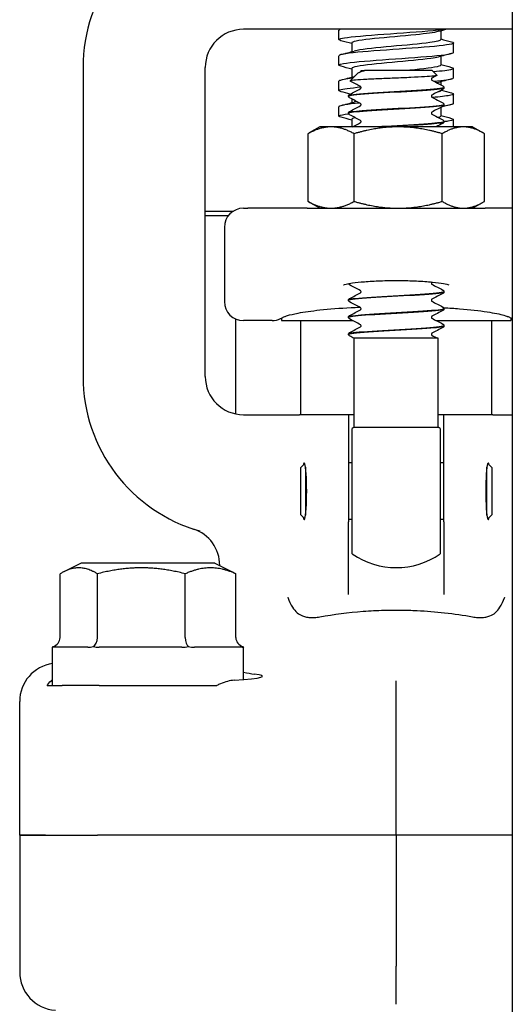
# Model space of a CAD drawing. Header units: inches. Extents: x 18 to 846, y -44 to 561.
# Tile 546 of 637: x 712.25 to 713.86, y 260.57 to 263.79. Entities that reach past the tile are written whole.
import ezdxf

# ---------------------------------------------------------------- set-up
doc = ezdxf.new("R2010")
doc.units = ezdxf.units.IN
doc.header["$LTSCALE"] = 24
doc.header["$MEASUREMENT"] = 0
doc.layers.add('Visible (ANSI)', color=7, linetype='Continuous', lineweight=30)

msp = doc.modelspace()

# ---------------------------------------------------------------- linework, layer by layer
at = {"layer": 'Visible (ANSI)'}
for p, q in [((713.86118, 294.4565), (713.86118, 260.36183)), ((713.00153, 263.754), (712.98118, 263.754)), ((713.86118, 263.754), (713.00153, 263.754)), ((713.29368, 263.72013), (713.29368, 263.75102)), ((713.62702, 263.74879), (713.62702, 263.72013)), ((713.33535, 263.70935), (713.33535, 263.68069)), ((713.66868, 263.67846), (713.66868, 263.70935)), ((713.29368, 263.63679), (713.29368, 263.66768)), ((713.62702, 263.66546), (713.62702, 263.63679)), ((712.45618, 263.629), (712.45618, 262.619)), ((712.85618, 262.619), (712.85618, 263.629)), ((713.35486, 263.60995), (713.33016, 263.58525)), ((713.33535, 263.62602), (713.33535, 263.59735)), ((713.36612, 263.619), (713.3774, 263.619)), ((713.36612, 263.61898), (713.36612, 263.619)), ((713.59846, 263.619), (713.3774, 263.619)), ((713.59846, 263.619), (713.61392, 263.60354)), ((713.66868, 263.59513), (713.66868, 263.62602)), ((713.29368, 263.55346), (713.29368, 263.58435)), ((713.62702, 263.58212), (713.62702, 263.5725)), ((713.63743, 263.56308), (713.63743, 263.56366)), ((713.32493, 263.53527), (713.32493, 263.53585)), ((713.62702, 263.55423), (713.62702, 263.55346)), ((713.66868, 263.51179), (713.66868, 263.54268)), ((713.29368, 263.47013), (713.29368, 263.50102)), ((713.33535, 263.52643), (713.33535, 263.51402)), ((713.62702, 263.49862), (713.62702, 263.47013)), ((713.63743, 263.50747), (713.63743, 263.50805)), ((713.32493, 263.47966), (713.32493, 263.48024)), ((713.23118, 263.435), (713.19664, 263.41506)), ((713.26797, 263.435), (713.23118, 263.435)), ((713.48762, 263.435), (713.26797, 263.435)), ((713.33535, 263.45935), (713.33535, 263.435)), ((713.70084, 263.435), (713.48762, 263.435)), ((713.63743, 263.45185), (713.63743, 263.45244)), ((713.66868, 263.435), (713.66868, 263.45935)), ((713.73118, 263.435), (713.70084, 263.435)), ((713.73118, 263.435), (713.76573, 263.41506)), ((713.19261, 263.19133), (713.19261, 263.41267)), ((713.34333, 263.19133), (713.34333, 263.41267)), ((713.63191, 263.19133), (713.63191, 263.41267)), ((713.76976, 263.19133), (713.76976, 263.41267)), ((713.23118, 263.169), (713.19664, 263.18895)), ((713.73118, 263.169), (713.76573, 263.18895)), ((712.85618, 263.15963), (712.94826, 263.15963)), ((712.93118, 263.144), (712.85618, 263.144)), ((712.98118, 263.169), (712.99543, 263.169)), ((713.18973, 263.169), (712.99543, 263.169)), ((713.18973, 263.169), (713.77264, 263.169)), ((713.86118, 263.169), (713.77264, 263.169)), ((712.91868, 263.1065), (712.91868, 262.86405)), ((713.63743, 262.89574), (713.63743, 262.89632)), ((713.32493, 262.86794), (713.32493, 262.86852)), ((713.63743, 262.84013), (713.63743, 262.84071)), ((712.95618, 262.49653), (712.95618, 262.80677)), ((713.07493, 262.80155), (712.98118, 262.80155)), ((713.10618, 262.8098), (713.10618, 262.80155)), ((713.10618, 262.80155), (713.33904, 262.80155)), ((713.16868, 262.494), (713.16868, 262.80155)), ((713.32493, 262.81233), (713.32493, 262.81291)), ((713.61251, 262.80155), (713.85618, 262.80155)), ((713.79368, 262.494), (713.79368, 262.80155)), ((713.85618, 262.8098), (713.85618, 262.80155)), ((713.63743, 262.78452), (713.63743, 262.7851)), ((713.32493, 262.75672), (713.32493, 262.7573)), ((713.34368, 262.744), (713.34273, 262.744)), ((713.61868, 262.744), (713.34368, 262.744)), ((713.34368, 262.45279), (713.34368, 262.744)), ((713.61868, 262.45279), (713.61868, 262.744)), ((712.98118, 262.494), (713.00153, 262.494)), ((713.00153, 262.494), (713.16447, 262.494)), ((713.21212, 262.494), (713.16447, 262.494)), ((713.25204, 262.494), (713.21212, 262.494)), ((713.32493, 262.494), (713.25204, 262.494)), ((713.34368, 262.494), (713.32493, 262.494)), ((713.32493, 262.494), (713.32493, 262.14412)), ((713.63743, 262.494), (713.61868, 262.494)), ((713.63743, 262.14412), (713.63743, 262.494)), ((713.71033, 262.494), (713.63743, 262.494)), ((713.75025, 262.494), (713.71033, 262.494)), ((713.7979, 262.494), (713.75025, 262.494)), ((713.7979, 262.494), (713.86118, 262.494)), ((713.33743, 262.03946), (713.33743, 262.44854)), ((713.34368, 262.45279), (713.61868, 262.45279)), ((713.62493, 262.44854), (713.62493, 262.03946)), ((713.16868, 262.32088), (713.18186, 262.33405)), ((713.16868, 262.16713), (713.16868, 262.32088)), ((713.18431, 262.32232), (713.18431, 262.16569)), ((713.33743, 262.3365), (713.32493, 262.3365)), ((713.63743, 262.3365), (713.62493, 262.3365)), ((713.77806, 262.16569), (713.77806, 262.32232)), ((713.79368, 262.32088), (713.78051, 262.33405)), ((713.79368, 262.32088), (713.79368, 262.16713)), ((713.16868, 262.16713), (713.18186, 262.15396)), ((713.33743, 262.1515), (713.32493, 262.1515)), ((713.63743, 262.1515), (713.62493, 262.1515)), ((713.79368, 262.16713), (713.78051, 262.15396)), ((713.32493, 261.90573), (713.32493, 262.14412)), ((713.63743, 262.14412), (713.63743, 261.90573)), ((712.44993, 262.009), (712.39284, 261.98045)), ((712.88743, 262.009), (712.44993, 262.009)), ((712.88743, 262.009), (712.94453, 261.98045)), ((712.90368, 262.00135), (712.90368, 262.00088)), ((712.38111, 261.76525), (712.38111, 261.97404)), ((712.50311, 261.76525), (712.50311, 261.97404)), ((712.79068, 261.76525), (712.79068, 261.97404)), ((712.95626, 261.76525), (712.95626, 261.97404)), ((712.47135, 261.734), (712.35618, 261.734)), ((712.35618, 261.609), (712.35618, 261.734)), ((712.77987, 261.734), (712.50848, 261.734)), ((712.9772, 261.734), (712.82094, 261.734)), ((712.98118, 261.734), (712.98115, 261.734)), ((712.98118, 261.62806), (712.98118, 261.734)), ((712.33816, 261.609), (712.35618, 261.609)), ((712.35618, 261.609), (712.38297, 261.609)), ((712.38297, 261.609), (712.38794, 261.609)), ((712.50913, 261.609), (712.38794, 261.609)), ((712.50913, 261.609), (712.89436, 261.609)), ((713.48118, 261.49866), (713.48118, 261.62354)), ((712.24868, 261.119), (712.24868, 261.5569)), ((713.48118, 261.119), (713.48118, 261.49866)), ((712.24868, 261.119), (712.33347, 261.119)), ((712.24868, 261.119), (712.24868, 260.67184)), ((712.33347, 261.119), (712.24868, 261.119)), ((712.33347, 261.119), (712.50391, 261.119)), ((712.33347, 261.119), (712.50391, 261.119)), ((713.48118, 261.119), (712.50391, 261.119)), ((713.48118, 261.119), (712.50391, 261.119)), ((713.48118, 261.119), (713.48118, 260.69144)), ((713.86118, 261.119), (713.48118, 261.119)), ((713.86118, 261.119), (713.48118, 261.119)), ((713.48118, 260.5665), (713.48118, 260.69144))]:
    msp.add_line(p, q, dxfattribs=at)
for centre, radius, start, end in [((712.98118, 263.629), 0.525, 105.80306, 180), ((712.98118, 263.629), 0.125, 90, 180), ((712.98118, 263.1065), 0.0625, 90, 180), ((712.98118, 262.86405), 0.0625, 180, 270), ((713.07493, 262.86405), 0.0625, 270, 296.56505), ((713.88743, 262.86405), 0.0625, 243.43495, 245.16541), ((712.98118, 262.619), 0.525, 180, 254.19694), ((712.98118, 262.619), 0.125, 180, 270), ((713.48118, 262.244), 0.25, 123.36701, 125.09963), ((713.48118, 262.244), 0.25, 54.90037, 56.63299), ((712.77868, 262.00135), 0.125, 0, 71.84803), ((713.48118, 262.244), 0.25, 234.90037, 305.09963)]:
    msp.add_arc(centre, radius, start, end, dxfattribs=at)
for centre, major_axis, ratio, start_param, end_param in [((713.18, 262.244), (0, 0.0925), 0.0874887, 2.7361762, 6.6886017), ((713.78237, 262.244), (0, 0.0925), 0.0874887, 5.8777689, 9.8301944), ((712.34516, 261.76525), (0.03595, 0), 0.8693335, 5.0590358, 6.2831853), ((712.48241, 261.76525), (0, -0.03125), 0.662309, 0.3466468, 1.5707963), ((712.80593, 261.76525), (0, -0.03125), 0.4879975, 4.712389, 5.9365385), ((712.99221, 261.76525), (0.03595, 0), 0.8693335, 3.1415927, 4.3657422), ((712.37416, 261.55633), (-0.10779, 0.06457), 0.9948398, 5.3935797, 6.8206087), ((712.66868, 261.63892), (-0.375, 0), 0.0524078, 2.4220006, 3.5274759), ((712.37416, 260.67178), (-0.12517, 0.00876), 0.9961762, 0.069588, 1.5707963)]:
    msp.add_ellipse(centre, major_axis=major_axis, ratio=ratio, start_param=start_param, end_param=end_param, dxfattribs=at)
for points, knots in [([(713.30038, 263.71659), (713.28711, 263.72021), (713.2947, 263.72383), (713.32158, 263.72745), (713.35166, 263.73151), (713.40521, 263.73556), (713.46223, 263.73962), (713.51924, 263.74367), (713.57843, 263.74772), (713.61771, 263.75178), (713.62489, 263.75252), (713.63138, 263.75326), (713.63714, 263.754)], [-119.647505, -119.647505, -119.647505, -119.647505, -118.8280574, -118.8280574, -118.8280574, -117.9109695, -117.9109695, -117.9109695, -116.994168, -116.994168, -116.994168, -116.826406, -116.826406, -116.826406, -116.826406]), ([(713.61865, 263.74653), (713.60586, 263.74309), (713.57909, 263.73964), (713.54501, 263.73619), (713.50282, 263.73193), (713.45061, 263.72766), (713.40971, 263.72339), (713.36892, 263.71914), (713.3405, 263.71488), (713.33602, 263.71062), (713.33558, 263.7102), (713.33537, 263.70978), (713.33539, 263.70935)], [116.5770818, 116.5770818, 116.5770818, 116.5770818, 117.3567332, 117.3567332, 117.3567332, 118.3219159, 118.3219159, 118.3219159, 119.2846371, 119.2846371, 119.2846371, 119.3805208, 119.3805208, 119.3805208, 119.3805208]), ([(713.66173, 263.71289), (713.66875, 263.71102), (713.67053, 263.70914), (713.66636, 263.70726), (713.65748, 263.70325), (713.62171, 263.69924), (713.57215, 263.69524), (713.52261, 263.69123), (713.46037, 263.68722), (713.40819, 263.68321), (713.35602, 263.67921), (713.31504, 263.6752), (713.30022, 263.6712), (713.29589, 263.67003), (713.29382, 263.66885), (713.2939, 263.66768)], [115.971944, 115.971944, 115.971944, 115.971944, 116.3964197, 116.3964197, 116.3964197, 117.3031904, 117.3031904, 117.3031904, 118.2096177, 118.2096177, 118.2096177, 119.1157111, 119.1157111, 119.1157111, 119.3805208, 119.3805208, 119.3805208, 119.3805208]), ([(713.62683, 263.72013), (713.6266, 263.71696), (713.61403, 263.71379), (713.59114, 263.71062), (713.56031, 263.70635), (713.51163, 263.70209), (713.46499, 263.69782), (713.41838, 263.69355), (713.37509, 263.68929), (713.35283, 263.68502), (713.34922, 263.68433), (713.34618, 263.68364), (713.34371, 263.68294)], [116.2389282, 116.2389282, 116.2389282, 116.2389282, 116.9556341, 116.9556341, 116.9556341, 117.920977, 117.920977, 117.920977, 118.8859376, 118.8859376, 118.8859376, 119.0423672, 119.0423672, 119.0423672, 119.0423672]), ([(713.30054, 263.63325), (713.28966, 263.63624), (713.29233, 263.63922), (713.30906, 263.6422), (713.33184, 263.64627), (713.38017, 263.65033), (713.43592, 263.65439), (713.49165, 263.65846), (713.55352, 263.66252), (713.59836, 263.66658), (713.64206, 263.67054), (713.66861, 263.6745), (713.66868, 263.67846)], [-125.9306903, -125.9306903, -125.9306903, -125.9306903, -125.2559201, -125.2559201, -125.2559201, -124.3367513, -124.3367513, -124.3367513, -123.417888, -123.417888, -123.417888, -122.5221135, -122.5221135, -122.5221135, -122.5221135]), ([(713.61848, 263.6632), (713.61296, 263.66166), (713.60475, 263.66013), (713.59404, 263.65859), (713.56397, 263.65427), (713.5151, 263.64995), (713.46782, 263.64563), (713.4206, 263.64132), (713.37633, 263.63701), (713.35345, 263.6327), (713.34164, 263.63047), (713.3357, 263.62824), (713.33569, 263.62602)], [122.8602671, 122.8602671, 122.8602671, 122.8602671, 123.207942, 123.207942, 123.207942, 124.1847103, 124.1847103, 124.1847103, 125.1601902, 125.1601902, 125.1601902, 125.6637061, 125.6637061, 125.6637061, 125.6637061]), ([(713.62679, 263.63679), (713.62688, 263.63553), (713.62503, 263.63427), (713.62112, 263.63301), (713.60774, 263.62869), (713.57068, 263.62437), (713.52541, 263.62005), (713.52176, 263.6197), (713.51807, 263.61935), (713.51435, 263.619)], [122.5221135, 122.5221135, 122.5221135, 122.5221135, 122.8074999, 122.8074999, 122.8074999, 123.7848109, 123.7848109, 123.7848109, 123.8635183, 123.8635183, 123.8635183, 123.8635183]), ([(713.66172, 263.62956), (713.67029, 263.62724), (713.67085, 263.62492), (713.66251, 263.62261), (713.65286, 263.61992), (713.63143, 263.61724), (713.6027, 263.61455)], [122.2551293, 122.2551293, 122.2551293, 122.2551293, 122.779391, 122.779391, 122.779391, 123.3864156, 123.3864156, 123.3864156, 123.3864156]), ([(713.61392, 263.60354), (713.61403, 263.60343), (713.61407, 263.60332), (713.61381, 263.60245), (713.61015, 263.6017), (713.59634, 263.60018), (713.58623, 263.59943), (713.56071, 263.59792), (713.54548, 263.59717), (713.51177, 263.59565), (713.49358, 263.5949), (713.45657, 263.59339), (713.4381, 263.59264), (713.40333, 263.59112), (713.38741, 263.59037), (713.36027, 263.58886), (713.3494, 263.58811), (713.33427, 263.58659), (713.33027, 263.58584), (713.33001, 263.58493), (713.33015, 263.58477), (713.33046, 263.5846)], [-1.3014574, -1.3014574, -1.3014574, -1.3014574, -1.2822742, -1.2822742, -1.1486049, -1.1486049, -1.0127327, -1.0127327, -0.8746582, -0.8746582, -0.7343822, -0.7343822, -0.5919052, -0.5919052, -0.4472279, -0.4472279, -0.3003508, -0.3003508, -0.1512747, -0.1512747, -0.1188582, -0.1188582, -0.1188582, -0.1188582]), ([(713.35486, 263.60995), (713.35531, 263.6104), (713.35587, 263.61085), (713.35999, 263.61361), (713.36637, 263.61596), (713.37545, 263.6184)], [-0.14549402, -0.14549402, -0.14549402, -0.14549402, -0.12168954, -0.12168954, 0, 0, 0, 0]), ([(713.3645, 263.61561), (713.36453, 263.61563), (713.36469, 263.61571), (713.36519, 263.61623), (713.36546, 263.61657), (713.36594, 263.61758), (713.36612, 263.61828), (713.36612, 263.61898)], [0.005742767, 0.005742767, 0.005742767, 0.005742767, 0.02135506, 0.02135506, 0.032660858, 0.032660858, 0.044379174, 0.044379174, 0.044379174, 0.044379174]), ([(713.59787, 263.59455), (713.59787, 263.59455), (713.59771, 263.59447), (713.59718, 263.59392), (713.59691, 263.59358), (713.59643, 263.59257), (713.59625, 263.59187), (713.59625, 263.59117)], [0.003893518, 0.003893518, 0.003893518, 0.003893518, 0.02135506, 0.02135506, 0.032660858, 0.032660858, 0.044379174, 0.044379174, 0.044379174, 0.044379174]), ([(713.60513, 263.58389), (713.63723, 263.58694), (713.65961, 263.58999), (713.66637, 263.59304), (713.66791, 263.59374), (713.66863, 263.59443), (713.66857, 263.59513)], [-129.65259861, -129.65259861, -129.65259861, -129.65259861, -128.96260318, -128.96260318, -128.96260318, -128.8052988, -128.8052988, -128.8052988, -128.8052988]), ([(713.30064, 263.54992), (713.29321, 263.55191), (713.29169, 263.55391), (713.29685, 263.5559), (713.30511, 263.55909), (713.33034, 263.56229), (713.36569, 263.56548)], [-132.2138756, -132.2138756, -132.2138756, -132.2138756, -131.7629263, -131.7629263, -131.7629263, -131.0404373, -131.0404373, -131.0404373, -131.0404373]), ([(713.33888, 263.59373), (713.31574, 263.5912), (713.30016, 263.58866), (713.29537, 263.58613), (713.29425, 263.58554), (713.29372, 263.58494), (713.29377, 263.58435)], [124.95658952, 124.95658952, 124.95658952, 124.95658952, 125.52946032, 125.52946032, 125.52946032, 125.66370614, 125.66370614, 125.66370614, 125.66370614]), ([(713.63741, 263.56368), (713.63744, 263.56349), (713.63735, 263.56331), (713.63714, 263.56312), (713.63411, 263.5603), (713.60578, 263.55748), (713.56352, 263.55467), (713.52127, 263.55185), (713.46621, 263.54904), (713.42042, 263.54622), (713.37463, 263.5434), (713.33931, 263.54059), (713.32861, 263.53777), (713.32617, 263.53713), (713.32502, 263.53649), (713.3251, 263.53585)], [6.2803244, 6.2803244, 6.2803244, 6.2803244, 6.3443154, 6.3443154, 6.3443154, 7.2990044, 7.2990044, 7.2990044, 8.2534333, 8.2534333, 8.2534333, 9.2076053, 9.2076053, 9.2076053, 9.424778, 9.424778, 9.424778, 9.424778]), ([(713.32523, 263.53525), (713.3251, 263.53632), (713.32833, 263.5374), (713.33507, 263.53848), (713.35261, 263.54128), (713.39342, 263.54408), (713.44128, 263.54689), (713.48979, 263.54973), (713.54424, 263.55257), (713.58245, 263.55541), (713.61679, 263.55797), (713.63719, 263.56052), (713.6374, 263.56308)], [-15.7108241, -15.7108241, -15.7108241, -15.7108241, -15.3458188, -15.3458188, -15.3458188, -14.3954331, -14.3954331, -14.3954331, -13.4320997, -13.4320997, -13.4320997, -12.5663706, -12.5663706, -12.5663706, -12.5663706]), ([(713.36612, 263.56337), (713.36612, 263.56444), (713.36568, 263.56544), (713.36497, 263.5664), (713.36471, 263.56659), (713.36453, 263.56672), (713.3645, 263.56674), (713.3645, 263.56674)], [0, 0, 0, 0, 0.017919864, 0.017919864, 0.032518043, 0.032518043, 0.040461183, 0.040461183, 0.040461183, 0.040461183]), ([(713.3645, 263.56), (713.36453, 263.56001), (713.36469, 263.5601), (713.36519, 263.56062), (713.36546, 263.56096), (713.36594, 263.56197), (713.36612, 263.56267), (713.36612, 263.56337)], [0.005742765, 0.005742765, 0.005742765, 0.005742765, 0.02135506, 0.02135506, 0.032660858, 0.032660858, 0.044379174, 0.044379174, 0.044379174, 0.044379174]), ([(713.59625, 263.59117), (713.59625, 263.5901), (713.59669, 263.5891), (713.5974, 263.58814), (713.59766, 263.58795), (713.59784, 263.58782), (713.59787, 263.5878), (713.59787, 263.5878)], [0, 0, 0, 0, 0.017919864, 0.017919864, 0.032518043, 0.032518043, 0.040461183, 0.040461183, 0.040461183, 0.040461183]), ([(713.6337, 263.569), (713.63433, 263.56867), (713.63501, 263.56827), (713.63611, 263.56713), (713.6365, 263.56663), (713.63715, 263.56534), (713.63739, 263.56453), (713.63743, 263.56368)], [0, 0, 0, 0, 0.022095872, 0.022095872, 0.033561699, 0.033561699, 0.045438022, 0.045438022, 0.045438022, 0.045438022]), ([(713.63743, 263.56305), (713.63738, 263.56192), (713.63695, 263.56085), (713.63597, 263.55938), (713.63544, 263.5589), (713.63452, 263.55819), (713.6341, 263.55795), (713.6337, 263.55773)], [0, 0, 0, 0, 0.015967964, 0.015967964, 0.031253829, 0.031253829, 0.045415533, 0.045415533, 0.045415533, 0.045415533]), ([(713.32494, 263.53588), (713.32499, 263.53701), (713.32542, 263.53808), (713.3264, 263.53955), (713.32693, 263.54003), (713.32785, 263.54074), (713.32827, 263.54098), (713.32867, 263.5412)], [0, 0, 0, 0, 0.015967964, 0.015967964, 0.031253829, 0.031253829, 0.045415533, 0.045415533, 0.045415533, 0.045415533]), ([(713.32867, 263.52993), (713.32804, 263.53026), (713.32736, 263.53066), (713.32626, 263.5318), (713.32587, 263.5323), (713.32522, 263.53359), (713.32498, 263.5344), (713.32494, 263.53525)], [0, 0, 0, 0, 0.022095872, 0.022095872, 0.033561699, 0.033561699, 0.045438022, 0.045438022, 0.045438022, 0.045438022]), ([(713.59787, 263.53894), (713.59787, 263.53894), (713.59771, 263.53886), (713.59718, 263.53831), (713.59691, 263.53797), (713.59643, 263.53696), (713.59625, 263.53626), (713.59625, 263.53556)], [0.003893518, 0.003893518, 0.003893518, 0.003893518, 0.02135506, 0.02135506, 0.032660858, 0.032660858, 0.044379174, 0.044379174, 0.044379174, 0.044379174]), ([(713.59625, 263.53556), (713.59625, 263.53449), (713.59669, 263.53349), (713.5974, 263.53253), (713.59766, 263.53234), (713.59784, 263.53221), (713.59787, 263.53219), (713.59787, 263.53219)], [0, 0, 0, 0, 0.017919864, 0.017919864, 0.032518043, 0.032518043, 0.040461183, 0.040461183, 0.040461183, 0.040461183]), ([(713.66181, 263.54622), (713.6722, 263.54338), (713.67034, 263.54054), (713.65558, 263.5377), (713.64394, 263.53545), (713.62442, 263.53321), (713.59997, 263.53097)], [128.5383146, 128.5383146, 128.5383146, 128.5383146, 129.1813969, 129.1813969, 129.1813969, 129.6884867, 129.6884867, 129.6884867, 129.6884867]), ([(713.36158, 263.51267), (713.32118, 263.50895), (713.29571, 263.50522), (713.29381, 263.5015), (713.29373, 263.50134), (713.29369, 263.50118), (713.29369, 263.50102)], [131.0679976, 131.0679976, 131.0679976, 131.0679976, 131.91067597, 131.91067597, 131.91067597, 131.94689145, 131.94689145, 131.94689145, 131.94689145]), ([(713.32494, 263.47963), (713.32491, 263.48235), (713.34813, 263.48506), (713.38616, 263.48778), (713.42554, 263.49059), (713.47974, 263.4934), (713.52715, 263.49621), (713.57447, 263.49901), (713.61377, 263.50181), (713.62942, 263.50462), (713.63472, 263.50557), (713.63726, 263.50652), (713.63718, 263.50747)], [-21.9940094, -21.9940094, -21.9940094, -21.9940094, -21.0740719, -21.0740719, -21.0740719, -20.1217618, -20.1217618, -20.1217618, -19.1712317, -19.1712317, -19.1712317, -18.8495559, -18.8495559, -18.8495559, -18.8495559]), ([(713.6371, 263.50807), (713.63719, 263.50672), (713.63201, 263.50537), (713.62151, 263.50402), (713.59968, 263.50121), (713.55544, 263.49839), (713.50646, 263.49558), (713.45749, 263.49277), (713.40508, 263.48996), (713.37017, 263.48715), (713.34156, 263.48485), (713.32531, 263.48254), (713.32505, 263.48024)], [12.5635097, 12.5635097, 12.5635097, 12.5635097, 13.0217811, 13.0217811, 13.0217811, 13.9747115, 13.9747115, 13.9747115, 14.9274022, 14.9274022, 14.9274022, 15.7079633, 15.7079633, 15.7079633, 15.7079633]), ([(713.35134, 263.51806), (713.34943, 263.51768), (713.34768, 263.5173), (713.34611, 263.51692), (713.34522, 263.51671), (713.34439, 263.51649), (713.34362, 263.51628)], [131.4746451, 131.4746451, 131.4746451, 131.4746451, 131.56042168, 131.56042168, 131.56042168, 131.60873779, 131.60873779, 131.60873779, 131.60873779]), ([(713.36612, 263.50776), (713.36612, 263.50883), (713.36568, 263.50983), (713.36497, 263.51078), (713.36471, 263.51098), (713.36453, 263.51111), (713.3645, 263.51113), (713.3645, 263.51113)], [0, 0, 0, 0, 0.017919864, 0.017919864, 0.032518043, 0.032518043, 0.040461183, 0.040461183, 0.040461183, 0.040461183]), ([(713.3645, 263.50439), (713.36453, 263.5044), (713.36469, 263.50449), (713.36519, 263.50501), (713.36546, 263.50535), (713.36594, 263.50636), (713.36612, 263.50705), (713.36612, 263.50776)], [0.005742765, 0.005742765, 0.005742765, 0.005742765, 0.02135506, 0.02135506, 0.032660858, 0.032660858, 0.044379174, 0.044379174, 0.044379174, 0.044379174]), ([(713.6337, 263.51339), (713.63433, 263.51306), (713.63501, 263.51266), (713.63611, 263.51152), (713.6365, 263.51102), (713.63715, 263.50973), (713.63739, 263.50892), (713.63743, 263.50807)], [0, 0, 0, 0, 0.022095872, 0.022095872, 0.033561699, 0.033561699, 0.045438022, 0.045438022, 0.045438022, 0.045438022]), ([(713.63743, 263.50744), (713.63738, 263.50631), (713.63695, 263.50524), (713.63597, 263.50377), (713.63544, 263.50329), (713.63452, 263.50258), (713.6341, 263.50233), (713.6337, 263.50212)], [0, 0, 0, 0, 0.015967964, 0.015967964, 0.031253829, 0.031253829, 0.045415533, 0.045415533, 0.045415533, 0.045415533]), ([(713.63576, 263.50384), (713.64647, 263.50517), (713.65489, 263.50651), (713.66043, 263.50784), (713.66589, 263.50916), (713.66852, 263.51048), (713.66843, 263.51179)], [-135.68835269, -135.68835269, -135.68835269, -135.68835269, -135.38632894, -135.38632894, -135.38632894, -135.0884841, -135.0884841, -135.0884841, -135.0884841]), ([(713.30063, 263.46659), (713.2941, 263.46832), (713.29208, 263.47006), (713.29517, 263.4718), (713.29881, 263.47385), (713.30949, 263.47589), (713.32555, 263.47794)], [-138.49706092, -138.49706092, -138.49706092, -138.49706092, -138.10400052, -138.10400052, -138.10400052, -137.64103275, -137.64103275, -137.64103275, -137.64103275]), ([(713.32494, 263.48027), (713.32499, 263.4814), (713.32542, 263.48246), (713.3264, 263.48393), (713.32693, 263.48442), (713.32785, 263.48513), (713.32827, 263.48537), (713.32867, 263.48558)], [0, 0, 0, 0, 0.015967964, 0.015967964, 0.031253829, 0.031253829, 0.045415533, 0.045415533, 0.045415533, 0.045415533]), ([(713.32867, 263.47432), (713.32804, 263.47465), (713.32736, 263.47505), (713.32626, 263.47619), (713.32587, 263.47669), (713.32522, 263.47797), (713.32498, 263.47879), (713.32494, 263.47963)], [0, 0, 0, 0, 0.022095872, 0.022095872, 0.033561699, 0.033561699, 0.045438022, 0.045438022, 0.045438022, 0.045438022]), ([(713.59787, 263.48332), (713.59787, 263.48332), (713.59771, 263.48325), (713.59718, 263.4827), (713.59691, 263.48236), (713.59643, 263.48134), (713.59625, 263.48065), (713.59625, 263.47995)], [0.003893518, 0.003893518, 0.003893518, 0.003893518, 0.02135506, 0.02135506, 0.032660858, 0.032660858, 0.044379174, 0.044379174, 0.044379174, 0.044379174]), ([(713.59625, 263.47995), (713.59625, 263.47888), (713.59669, 263.47788), (713.5974, 263.47692), (713.59766, 263.47673), (713.59784, 263.47659), (713.59787, 263.47658), (713.59787, 263.47658)], [0, 0, 0, 0, 0.017919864, 0.017919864, 0.032518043, 0.032518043, 0.040461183, 0.040461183, 0.040461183, 0.040461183]), ([(713.62675, 263.47013), (713.62683, 263.46864), (713.62424, 263.46715), (713.61885, 263.46567), (713.61881, 263.46565), (713.61876, 263.46564), (713.61872, 263.46563)], [135.0884841, 135.0884841, 135.0884841, 135.0884841, 135.42476509, 135.42476509, 135.42476509, 135.42748803, 135.42748803, 135.42748803, 135.42748803]), ([(713.36612, 263.45215), (713.36612, 263.45322), (713.36568, 263.45421), (713.36497, 263.45517), (713.36471, 263.45537), (713.36453, 263.4555), (713.3645, 263.45552), (713.3645, 263.45552)], [0, 0, 0, 0, 0.017919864, 0.017919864, 0.032518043, 0.032518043, 0.040461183, 0.040461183, 0.040461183, 0.040461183]), ([(713.3645, 263.44877), (713.36453, 263.44879), (713.36469, 263.44888), (713.36519, 263.4494), (713.36546, 263.44974), (713.36594, 263.45075), (713.36612, 263.45144), (713.36612, 263.45215)], [0.005742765, 0.005742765, 0.005742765, 0.005742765, 0.02135506, 0.02135506, 0.032660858, 0.032660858, 0.044379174, 0.044379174, 0.044379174, 0.044379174]), ([(713.63738, 263.45246), (713.63727, 263.44998), (713.61827, 263.4475), (713.58573, 263.44502), (713.54891, 263.44221), (713.49571, 263.43941), (713.44734, 263.4366), (713.43816, 263.43607), (713.42919, 263.43554), (713.42056, 263.435)], [18.846695, 18.846695, 18.846695, 18.846695, 19.6873602, 19.6873602, 19.6873602, 20.6386727, 20.6386727, 20.6386727, 20.8193201, 20.8193201, 20.8193201, 20.8193201]), ([(713.43016, 263.435), (713.44093, 263.43565), (713.45211, 263.4363), (713.46348, 263.43695), (713.51255, 263.43974), (713.56382, 263.44254), (713.59698, 263.44534), (713.62272, 263.44751), (713.637, 263.44968), (713.63726, 263.45185)], [-27.0367377, -27.0367377, -27.0367377, -27.0367377, -26.8171228, -26.8171228, -26.8171228, -25.8688703, -25.8688703, -25.8688703, -25.1327412, -25.1327412, -25.1327412, -25.1327412]), ([(713.6337, 263.45778), (713.63433, 263.45745), (713.63501, 263.45705), (713.63611, 263.45591), (713.6365, 263.45541), (713.63715, 263.45412), (713.63739, 263.45331), (713.63743, 263.45246)], [0, 0, 0, 0, 0.022095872, 0.022095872, 0.033561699, 0.033561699, 0.045438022, 0.045438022, 0.045438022, 0.045438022]), ([(713.63743, 263.45183), (713.63738, 263.45069), (713.63695, 263.44963), (713.63597, 263.44816), (713.63544, 263.44768), (713.63452, 263.44697), (713.6341, 263.44672), (713.6337, 263.44651)], [0, 0, 0, 0, 0.015967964, 0.015967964, 0.031253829, 0.031253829, 0.045415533, 0.045415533, 0.045415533, 0.045415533]), ([(713.6619, 263.46289), (713.67345, 263.45973), (713.66952, 263.45656), (713.65009, 263.45339), (713.64638, 263.45279), (713.64211, 263.45218), (713.63736, 263.45158)], [134.82149994, 134.82149994, 134.82149994, 134.82149994, 135.53765459, 135.53765459, 135.53765459, 135.67435376, 135.67435376, 135.67435376, 135.67435376]), ([(713.30847, 262.91857), (713.30847, 262.91857), (713.30877, 262.91869), (713.31061, 262.91929), (713.31333, 262.92006), (713.32231, 262.92208), (713.32963, 262.92341), (713.34927, 262.92621), (713.36242, 262.92766), (713.39306, 262.93018), (713.41086, 262.93121), (713.44872, 262.93256), (713.46883, 262.93286), (713.50892, 262.93266), (713.52888, 262.93215), (713.56627, 262.93039), (713.58371, 262.92914), (713.61363, 262.92618), (713.62631, 262.92447), (713.64425, 262.92128), (713.65041, 262.91971), (713.65352, 262.91872), (713.65389, 262.91858), (713.65389, 262.91858)], [1.8945028, 1.8945028, 1.8945028, 1.8945028, 1.9543113, 1.9543113, 2.1015966, 2.1015966, 2.3153124, 2.3153124, 2.5832169, 2.5832169, 2.8771615, 2.8771615, 3.1801453, 3.1801453, 3.484918, 3.484918, 3.7864684, 3.7864684, 4.0748758, 4.0748758, 4.3212229, 4.3212229, 4.3886825, 4.3886825, 4.3886825, 4.3886825]), ([(713.32867, 262.91821), (713.32804, 262.91854), (713.32736, 262.91894), (713.32626, 262.92008), (713.32587, 262.92057), (713.32536, 262.9216), (713.32519, 262.92204), (713.32508, 262.92251)], [0, 0, 0, 0, 0.022095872, 0.022095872, 0.033561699, 0.033561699, 0.040580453, 0.040580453, 0.040580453, 0.040580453]), ([(713.59787, 262.92721), (713.59787, 262.92721), (713.59771, 262.92714), (713.59718, 262.92659), (713.59691, 262.92625), (713.59643, 262.92523), (713.59625, 262.92454), (713.59625, 262.92384)], [0.003893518, 0.003893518, 0.003893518, 0.003893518, 0.02135506, 0.02135506, 0.032660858, 0.032660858, 0.044379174, 0.044379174, 0.044379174, 0.044379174]), ([(713.59625, 262.92384), (713.59625, 262.92277), (713.59669, 262.92177), (713.5974, 262.92081), (713.59766, 262.92062), (713.59784, 262.92048), (713.59787, 262.92047), (713.59787, 262.92047)], [0, 0, 0, 0, 0.017919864, 0.017919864, 0.032518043, 0.032518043, 0.040461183, 0.040461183, 0.040461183, 0.040461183]), ([(713.63739, 262.89635), (713.63743, 262.89606), (713.63721, 262.89577), (713.63672, 262.89548), (713.63201, 262.89268), (713.60241, 262.88988), (713.55967, 262.88708), (713.51696, 262.88428), (713.46224, 262.88148), (713.41719, 262.87869), (713.37138, 262.87584), (713.33682, 262.873), (713.32759, 262.87015), (713.32583, 262.86961), (713.325, 262.86906), (713.32506, 262.86852)], [81.6785481, 81.6785481, 81.6785481, 81.6785481, 81.7769581, 81.7769581, 81.7769581, 82.7259477, 82.7259477, 82.7259477, 83.6742001, 83.6742001, 83.6742001, 84.6382389, 84.6382389, 84.6382389, 84.8230016, 84.8230016, 84.8230016, 84.8230016]), ([(713.32518, 262.86791), (713.32505, 262.8688), (713.32724, 262.86969), (713.33186, 262.87058), (713.34646, 262.87339), (713.38495, 262.8762), (713.43199, 262.879), (713.47901, 262.88181), (713.53336, 262.88462), (713.57336, 262.88742), (713.61289, 262.8902), (713.6374, 262.89297), (713.63743, 262.89574)], [-91.1090478, -91.1090478, -91.1090478, -91.1090478, -90.8072453, -90.8072453, -90.8072453, -89.8557102, -89.8557102, -89.8557102, -88.9043978, -88.9043978, -88.9043978, -87.9645943, -87.9645943, -87.9645943, -87.9645943]), ([(713.36612, 262.89603), (713.36612, 262.89711), (713.36568, 262.8981), (713.36497, 262.89906), (713.36471, 262.89925), (713.36453, 262.89939), (713.3645, 262.89941), (713.3645, 262.89941)], [0, 0, 0, 0, 0.017919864, 0.017919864, 0.032518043, 0.032518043, 0.040461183, 0.040461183, 0.040461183, 0.040461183]), ([(713.3645, 262.89266), (713.36453, 262.89268), (713.36469, 262.89277), (713.36519, 262.89329), (713.36546, 262.89363), (713.36594, 262.89464), (713.36612, 262.89533), (713.36612, 262.89603)], [0.005742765, 0.005742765, 0.005742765, 0.005742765, 0.02135506, 0.02135506, 0.032660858, 0.032660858, 0.044379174, 0.044379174, 0.044379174, 0.044379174]), ([(713.6337, 262.90167), (713.63433, 262.90134), (713.63501, 262.90094), (713.63611, 262.8998), (713.6365, 262.8993), (713.63715, 262.89801), (713.63739, 262.89719), (713.63743, 262.89635)], [0, 0, 0, 0, 0.022095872, 0.022095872, 0.033561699, 0.033561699, 0.045438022, 0.045438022, 0.045438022, 0.045438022]), ([(713.63743, 262.89572), (713.63738, 262.89458), (713.63695, 262.89352), (713.63597, 262.89205), (713.63544, 262.89157), (713.63452, 262.89086), (713.6341, 262.89061), (713.6337, 262.8904)], [0, 0, 0, 0, 0.015967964, 0.015967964, 0.031253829, 0.031253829, 0.045415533, 0.045415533, 0.045415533, 0.045415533]), ([(713.32494, 262.86854), (713.32499, 262.86968), (713.32542, 262.87074), (713.3264, 262.87221), (713.32693, 262.8727), (713.32785, 262.8734), (713.32827, 262.87365), (713.32867, 262.87386)], [0, 0, 0, 0, 0.015967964, 0.015967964, 0.031253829, 0.031253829, 0.045415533, 0.045415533, 0.045415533, 0.045415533]), ([(713.32867, 262.86259), (713.32804, 262.86293), (713.32736, 262.86333), (713.32626, 262.86447), (713.32587, 262.86496), (713.32522, 262.86625), (713.32498, 262.86707), (713.32494, 262.86791)], [0, 0, 0, 0, 0.022095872, 0.022095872, 0.033561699, 0.033561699, 0.045438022, 0.045438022, 0.045438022, 0.045438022]), ([(713.59787, 262.8716), (713.59787, 262.8716), (713.59771, 262.87153), (713.59718, 262.87098), (713.59691, 262.87063), (713.59643, 262.86962), (713.59625, 262.86893), (713.59625, 262.86823)], [0.003893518, 0.003893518, 0.003893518, 0.003893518, 0.02135506, 0.02135506, 0.032660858, 0.032660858, 0.044379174, 0.044379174, 0.044379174, 0.044379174]), ([(713.59625, 262.86823), (713.59625, 262.86716), (713.59669, 262.86616), (713.5974, 262.8652), (713.59766, 262.86501), (713.59784, 262.86487), (713.59787, 262.86485), (713.59787, 262.86485)], [0, 0, 0, 0, 0.017919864, 0.017919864, 0.032518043, 0.032518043, 0.040461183, 0.040461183, 0.040461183, 0.040461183]), ([(713.11638, 262.81481), (713.11721, 262.81521), (713.12054, 262.81662), (713.13339, 262.82063), (713.14536, 262.82356), (713.17949, 262.82996), (713.20373, 262.83341), (713.2618, 262.83963), (713.29635, 262.84232), (713.34244, 262.84475), (713.35171, 262.84519), (713.3611, 262.84558)], [-1.3066841, -1.3066841, -1.3066841, -1.3066841, -1.17116986, -1.17116986, -0.95868192, -0.95868192, -0.68297086, -0.68297086, -0.38127091, -0.38127091, -0.30679304, -0.30679304, -0.30679304, -0.30679304]), ([(713.32497, 262.8123), (713.32504, 262.81487), (713.34559, 262.81744), (713.3802, 262.82001), (713.41808, 262.82282), (713.47179, 262.82563), (713.51987, 262.82844), (713.56795, 262.83125), (713.60913, 262.83406), (713.62698, 262.83688), (713.63387, 262.83796), (713.63721, 262.83905), (713.63714, 262.84013)], [-97.3922331, -97.3922331, -97.3922331, -97.3922331, -96.5212894, -96.5212894, -96.5212894, -95.568359, -95.568359, -95.568359, -94.6156683, -94.6156683, -94.6156683, -94.2477796, -94.2477796, -94.2477796, -94.2477796]), ([(713.6371, 262.84074), (713.63715, 262.83924), (713.63074, 262.83775), (713.61798, 262.83625), (713.59401, 262.83344), (713.54825, 262.83063), (713.49897, 262.82782), (713.44979, 262.82502), (713.39838, 262.82221), (713.36521, 262.81941), (713.33958, 262.81724), (713.32534, 262.81507), (713.32509, 262.81291)], [87.9617334, 87.9617334, 87.9617334, 87.9617334, 88.4689986, 88.4689986, 88.4689986, 89.4213086, 89.4213086, 89.4213086, 90.3718388, 90.3718388, 90.3718388, 91.106187, 91.106187, 91.106187, 91.106187]), ([(713.36612, 262.84042), (713.36612, 262.8415), (713.36568, 262.84249), (713.36497, 262.84345), (713.36471, 262.84364), (713.36453, 262.84378), (713.3645, 262.8438), (713.3645, 262.8438)], [0, 0, 0, 0, 0.017919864, 0.017919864, 0.032518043, 0.032518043, 0.040461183, 0.040461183, 0.040461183, 0.040461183]), ([(713.3645, 262.83705), (713.36453, 262.83707), (713.36469, 262.83716), (713.36519, 262.83767), (713.36546, 262.83802), (713.36594, 262.83903), (713.36612, 262.83972), (713.36612, 262.84042)], [0.005742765, 0.005742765, 0.005742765, 0.005742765, 0.02135506, 0.02135506, 0.032660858, 0.032660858, 0.044379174, 0.044379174, 0.044379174, 0.044379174]), ([(713.6337, 262.84606), (713.63433, 262.84573), (713.63501, 262.84532), (713.63611, 262.84419), (713.6365, 262.84369), (713.63715, 262.8424), (713.63739, 262.84158), (713.63743, 262.84074)], [0, 0, 0, 0, 0.022095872, 0.022095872, 0.033561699, 0.033561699, 0.045438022, 0.045438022, 0.045438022, 0.045438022]), ([(713.63743, 262.84011), (713.63738, 262.83897), (713.63695, 262.83791), (713.63597, 262.83644), (713.63544, 262.83596), (713.63452, 262.83525), (713.6341, 262.835), (713.6337, 262.83479)], [0, 0, 0, 0, 0.015967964, 0.015967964, 0.031253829, 0.031253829, 0.045415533, 0.045415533, 0.045415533, 0.045415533]), ([(713.63632, 262.84388), (713.6543, 262.84287), (713.67166, 262.8417), (713.72244, 262.83761), (713.75316, 262.83416), (713.80241, 262.8267), (713.82166, 262.82262), (713.84048, 262.81715), (713.84501, 262.81529), (713.84599, 262.81481)], [0.40112032, 0.40112032, 0.40112032, 0.40112032, 0.54913888, 0.54913888, 0.8554124, 0.8554124, 1.14497525, 1.14497525, 1.3066841, 1.3066841, 1.3066841, 1.3066841]), ([(713.10289, 262.80815), (713.10289, 262.80815), (713.10307, 262.80824), (713.1038, 262.80861), (713.10434, 262.80888), (713.10579, 262.8096), (713.1067, 262.81005), (713.10886, 262.81112), (713.11012, 262.81175), (713.11299, 262.81316), (713.1146, 262.81394), (713.11638, 262.81481)], [0.27328248, 0.27328248, 0.27328248, 0.27328248, 0.32793947, 0.32793947, 0.38259647, 0.38259647, 0.43725346, 0.43725346, 0.49191046, 0.49191046, 0.54656745, 0.54656745, 0.54656745, 0.54656745]), ([(713.32494, 262.81293), (713.32499, 262.81407), (713.32542, 262.81513), (713.3264, 262.8166), (713.32693, 262.81708), (713.32785, 262.81779), (713.32827, 262.81804), (713.32867, 262.81825)], [0, 0, 0, 0, 0.015967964, 0.015967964, 0.031253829, 0.031253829, 0.045415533, 0.045415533, 0.045415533, 0.045415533]), ([(713.32867, 262.80698), (713.32804, 262.80731), (713.32736, 262.80772), (713.32626, 262.80885), (713.32587, 262.80935), (713.32522, 262.81064), (713.32498, 262.81146), (713.32494, 262.8123)], [0, 0, 0, 0, 0.022095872, 0.022095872, 0.033561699, 0.033561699, 0.045438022, 0.045438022, 0.045438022, 0.045438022]), ([(713.59787, 262.81599), (713.59787, 262.81599), (713.59771, 262.81592), (713.59718, 262.81537), (713.59691, 262.81502), (713.59643, 262.81401), (713.59625, 262.81332), (713.59625, 262.81262)], [0.003893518, 0.003893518, 0.003893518, 0.003893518, 0.02135506, 0.02135506, 0.032660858, 0.032660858, 0.044379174, 0.044379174, 0.044379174, 0.044379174]), ([(713.59625, 262.81262), (713.59625, 262.81154), (713.59669, 262.81055), (713.5974, 262.80959), (713.59766, 262.8094), (713.59784, 262.80926), (713.59787, 262.80924), (713.59787, 262.80924)], [0, 0, 0, 0, 0.017919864, 0.017919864, 0.032518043, 0.032518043, 0.040461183, 0.040461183, 0.040461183, 0.040461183]), ([(713.6337, 262.79045), (713.63433, 262.79011), (713.63501, 262.78971), (713.63611, 262.78857), (713.6365, 262.78808), (713.63715, 262.78679), (713.63739, 262.78597), (713.63743, 262.78513)], [0, 0, 0, 0, 0.022095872, 0.022095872, 0.033561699, 0.033561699, 0.045438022, 0.045438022, 0.045438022, 0.045438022]), ([(713.85948, 262.80815), (713.85948, 262.80815), (713.8593, 262.80824), (713.85857, 262.80861), (713.85803, 262.80888), (713.85658, 262.8096), (713.85567, 262.81005), (713.85351, 262.81112), (713.85225, 262.81175), (713.84938, 262.81316), (713.84777, 262.81394), (713.84599, 262.81481)], [0.27327856, 0.27327856, 0.27327856, 0.27327856, 0.32793455, 0.32793455, 0.38259054, 0.38259054, 0.43724652, 0.43724652, 0.49190251, 0.49190251, 0.5465585, 0.5465585, 0.5465585, 0.5465585]), ([(713.32494, 262.75732), (713.32499, 262.75846), (713.32542, 262.75952), (713.3264, 262.76099), (713.32693, 262.76147), (713.32785, 262.76218), (713.32827, 262.76243), (713.32867, 262.76264)], [0, 0, 0, 0, 0.015967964, 0.015967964, 0.031253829, 0.031253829, 0.045415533, 0.045415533, 0.045415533, 0.045415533]), ([(713.63742, 262.78513), (713.63742, 262.78246), (713.61515, 262.7798), (713.57833, 262.77714), (713.53903, 262.7743), (713.48419, 262.77145), (713.43615, 262.76861), (713.38858, 262.7658), (713.34894, 262.76298), (713.3331, 262.76017), (713.3277, 262.75921), (713.32512, 262.75826), (713.32521, 262.7573)], [94.2449187, 94.2449187, 94.2449187, 94.2449187, 95.1476373, 95.1476373, 95.1476373, 96.1109708, 96.1109708, 96.1109708, 97.0647023, 97.0647023, 97.0647023, 97.3893723, 97.3893723, 97.3893723, 97.3893723]), ([(713.32527, 262.75669), (713.3252, 262.7581), (713.33082, 262.7595), (713.34215, 262.76091), (713.36483, 262.76373), (713.4098, 262.76654), (713.45902, 262.76936), (713.50823, 262.77217), (713.56039, 262.77499), (713.59458, 262.77781), (713.62177, 262.78004), (713.63704, 262.78228), (713.6373, 262.78452)], [-103.6754184, -103.6754184, -103.6754184, -103.6754184, -103.1987551, -103.1987551, -103.1987551, -102.2440661, -102.2440661, -102.2440661, -101.2896371, -101.2896371, -101.2896371, -100.5309649, -100.5309649, -100.5309649, -100.5309649]), ([(713.36612, 262.78481), (713.36612, 262.78588), (713.36568, 262.78688), (713.36497, 262.78784), (713.36471, 262.78803), (713.36453, 262.78817), (713.3645, 262.78819), (713.3645, 262.78819)], [0, 0, 0, 0, 0.017919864, 0.017919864, 0.032518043, 0.032518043, 0.040461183, 0.040461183, 0.040461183, 0.040461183]), ([(713.3645, 262.78144), (713.36453, 262.78146), (713.36469, 262.78155), (713.36519, 262.78206), (713.36546, 262.78241), (713.36594, 262.78342), (713.36612, 262.78411), (713.36612, 262.78481)], [0.005742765, 0.005742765, 0.005742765, 0.005742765, 0.02135506, 0.02135506, 0.032660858, 0.032660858, 0.044379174, 0.044379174, 0.044379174, 0.044379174]), ([(713.59787, 262.76038), (713.59787, 262.76038), (713.59771, 262.76031), (713.59718, 262.75975), (713.59691, 262.75941), (713.59643, 262.7584), (713.59625, 262.75771), (713.59625, 262.75701)], [0.003893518, 0.003893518, 0.003893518, 0.003893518, 0.02135506, 0.02135506, 0.032660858, 0.032660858, 0.044379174, 0.044379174, 0.044379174, 0.044379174]), ([(713.63743, 262.7845), (713.63738, 262.78336), (713.63695, 262.7823), (713.63597, 262.78083), (713.63544, 262.78034), (713.63452, 262.77964), (713.6341, 262.77939), (713.6337, 262.77918)], [0, 0, 0, 0, 0.015967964, 0.015967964, 0.031253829, 0.031253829, 0.045415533, 0.045415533, 0.045415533, 0.045415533]), ([(713.32867, 262.75137), (713.32804, 262.7517), (713.32736, 262.7521), (713.32626, 262.75324), (713.32587, 262.75374), (713.32522, 262.75503), (713.32498, 262.75585), (713.32494, 262.75669)], [0, 0, 0, 0, 0.022095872, 0.022095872, 0.033561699, 0.033561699, 0.045438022, 0.045438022, 0.045438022, 0.045438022]), ([(713.59625, 262.75701), (713.59625, 262.75593), (713.59669, 262.75494), (713.5974, 262.75398), (713.59766, 262.75379), (713.59784, 262.75365), (713.59787, 262.75363), (713.59787, 262.75363)], [0, 0, 0, 0, 0.017919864, 0.017919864, 0.032518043, 0.032518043, 0.040461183, 0.040461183, 0.040461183, 0.040461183]), ([(713.12604, 261.89765), (713.1261, 261.8975), (713.12615, 261.89735), (713.13079, 261.88497), (713.13577, 261.87387), (713.14612, 261.85755), (713.15114, 261.85147), (713.16236, 261.8422), (713.16807, 261.83892), (713.17865, 261.8348), (713.18317, 261.83355), (713.19041, 261.83218), (713.19302, 261.8318), (713.19745, 261.83135), (713.19926, 261.83122), (713.20285, 261.83104), (713.20464, 261.83099), (713.2089, 261.83099), (713.21139, 261.83106), (713.21964, 261.83154), (713.22546, 261.83226), (713.2313, 261.83332)], [-0.00127423, -0.00127423, -0.00127423, -0.00127423, 0, 0, 0.10318214, 0.10318214, 0.18065349, 0.18065349, 0.24752251, 0.24752251, 0.29373442, 0.29373442, 0.31913969, 0.31913969, 0.33638468, 0.33638468, 0.35315802, 0.35315802, 0.37627972, 0.37627972, 0.42938271, 0.42938271, 0.42938271, 0.42938271]), ([(713.73107, 261.83332), (713.73691, 261.83226), (713.74273, 261.83154), (713.75098, 261.83106), (713.75347, 261.83099), (713.75773, 261.83099), (713.75952, 261.83104), (713.76311, 261.83122), (713.76492, 261.83135), (713.76935, 261.8318), (713.77196, 261.83218), (713.7792, 261.83355), (713.78372, 261.8348), (713.7943, 261.83892), (713.80001, 261.8422), (713.81123, 261.85147), (713.81625, 261.85755), (713.8266, 261.87387), (713.83158, 261.88497), (713.83622, 261.89735), (713.83627, 261.8975), (713.83633, 261.89765)], [0, 0, 0, 0, 0.04878278, 0.04878278, 0.07002342, 0.07002342, 0.08543215, 0.08543215, 0.10127417, 0.10127417, 0.1246126, 0.1246126, 0.16706492, 0.16706492, 0.22849379, 0.22849379, 0.29966244, 0.29966244, 0.39445019, 0.39445019, 0.39562076, 0.39562076, 0.39562076, 0.39562076]), ([(713.2313, 261.83332), (713.27685, 261.84158), (713.32415, 261.84765), (713.39573, 261.85299), (713.41845, 261.85415), (713.4587, 261.85525), (713.4761, 261.85541), (713.51229, 261.85511), (713.53102, 261.85459), (713.58, 261.85228), (713.60991, 261.84992), (713.67075, 261.84319), (713.70132, 261.83872), (713.73107, 261.83332)], [0, 0, 0, 0, 0.3810016, 0.3810016, 0.5559685, 0.5559685, 0.6888816, 0.6888816, 0.8321862, 0.8321862, 1.0653331, 1.0653331, 1.3143476, 1.3143476, 1.3143476, 1.3143476]), ([(712.33816, 261.609), (712.33898, 261.61009), (712.3398, 261.61115), (712.34517, 261.61783), (712.35038, 261.62325), (712.3562, 261.62818)], [1.429514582, 1.429514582, 1.429514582, 1.429514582, 1.444703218, 1.444703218, 1.528098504, 1.528098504, 1.528098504, 1.528098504]), ([(712.95071, 261.62597), (712.93715, 261.62516), (712.92166, 261.62097), (712.90189, 261.61258), (712.89813, 261.61085), (712.89436, 261.609)], [0.52788927, 0.52788927, 0.52788927, 0.52788927, 0.6827691, 0.6827691, 0.71884724, 0.71884724, 0.71884724, 0.71884724])]:
    msp.add_open_spline(points, degree=3, knots=knots, dxfattribs=at)
for points in [[(713.29847, 263.754), (713.2954, 263.75301), (713.29391, 263.75201), (713.29397, 263.75102)], [(713.64624, 263.754), (713.63707, 263.75153), (713.62791, 263.74904), (713.61876, 263.74653)], [(713.33535, 263.70712), (713.32369, 263.7103), (713.31201, 263.71345), (713.30033, 263.71659)], [(713.62702, 263.72235), (713.63868, 263.71917), (713.65036, 263.71602), (713.66204, 263.71289)], [(713.30033, 263.67122), (713.31477, 263.6751), (713.3292, 263.67899), (713.34361, 263.68294)], [(713.66204, 263.67492), (713.6476, 263.67105), (713.63317, 263.66715), (713.61876, 263.6632)], [(713.33535, 263.62379), (713.32369, 263.62697), (713.31201, 263.63012), (713.30033, 263.63325)], [(713.62702, 263.63902), (713.63868, 263.63584), (713.65036, 263.63269), (713.66204, 263.62956)], [(713.30033, 263.58789), (713.31477, 263.59176), (713.3292, 263.59566), (713.34361, 263.59961)], [(713.34515, 263.59994), (713.34472, 263.59983), (713.34431, 263.59972), (713.34391, 263.59961)], [(713.35853, 263.61247), (713.36053, 263.61352), (713.36252, 263.61457), (713.36452, 263.61562)], [(713.37545, 263.6184), (713.37619, 263.6186), (713.37686, 263.6188), (713.3774, 263.619)], [(713.61359, 263.6028), (713.60834, 263.60005), (713.6031, 263.59729), (713.59785, 263.59453)], [(713.36452, 263.56673), (713.35317, 263.5727), (713.34182, 263.57865), (713.33046, 263.5846)], [(713.59785, 263.58781), (713.60979, 263.58153), (713.62174, 263.57526), (713.6337, 263.569)], [(713.61873, 263.57987), (713.61753, 263.57954), (713.6162, 263.57922), (713.61475, 263.57889)], [(713.66204, 263.59159), (713.6476, 263.58771), (713.63317, 263.58382), (713.61876, 263.57987)], [(713.33003, 263.54191), (713.32013, 263.5446), (713.31023, 263.54726), (713.30033, 263.54992)], [(713.32867, 263.5412), (713.34062, 263.54746), (713.35258, 263.55372), (713.36452, 263.56001)], [(713.36452, 263.51112), (713.35258, 263.5174), (713.34062, 263.52367), (713.32867, 263.52993)], [(713.6337, 263.55773), (713.62174, 263.55147), (713.60979, 263.5452), (713.59785, 263.53892)], [(713.59785, 263.5322), (713.60979, 263.52592), (713.62174, 263.51965), (713.6337, 263.51339)], [(713.62693, 263.55346), (713.6268, 263.55168), (713.62268, 263.5499), (713.61506, 263.54812)], [(713.62884, 263.55519), (713.6399, 263.55218), (713.65097, 263.54919), (713.66204, 263.54622)], [(713.30033, 263.50456), (713.31477, 263.50843), (713.3292, 263.51233), (713.34361, 263.51628)], [(713.32867, 263.48558), (713.34062, 263.49185), (713.35258, 263.49811), (713.36452, 263.50439)], [(713.6337, 263.50212), (713.62174, 263.49586), (713.60979, 263.48959), (713.59785, 263.48331)], [(713.66204, 263.50825), (713.65058, 263.50518), (713.63913, 263.50209), (713.62769, 263.49897)], [(713.33535, 263.45712), (713.32369, 263.4603), (713.31201, 263.46345), (713.30033, 263.46659)], [(713.36452, 263.45551), (713.35258, 263.46179), (713.34062, 263.46806), (713.32867, 263.47432)], [(713.59785, 263.47659), (713.60979, 263.47031), (713.62174, 263.46404), (713.6337, 263.45778)], [(713.62702, 263.47235), (713.63868, 263.46917), (713.65036, 263.46602), (713.66204, 263.46289)], [(713.34703, 263.46469), (713.33938, 263.46291), (713.33563, 263.46113), (713.33568, 263.45935)], [(713.33827, 263.435), (713.34702, 263.43959), (713.35577, 263.44418), (713.36452, 263.44878)], [(713.6337, 263.44651), (713.62638, 263.44268), (713.61906, 263.43884), (713.61175, 263.435)], [(713.59872, 262.92766), (713.59843, 262.9275), (713.59814, 262.92735), (713.59785, 262.9272)], [(713.59785, 262.92048), (713.60979, 262.9142), (713.62174, 262.90793), (713.6337, 262.90167)], [(713.36452, 262.8994), (713.35258, 262.90568), (713.34062, 262.91194), (713.32867, 262.91821)], [(713.32867, 262.87386), (713.34062, 262.88012), (713.35258, 262.88639), (713.36452, 262.89267)], [(713.6337, 262.8904), (713.62174, 262.88414), (713.60979, 262.87787), (713.59785, 262.87159)], [(713.36452, 262.84378), (713.35258, 262.85007), (713.34062, 262.85633), (713.32867, 262.86259)], [(713.59785, 262.86487), (713.60979, 262.85859), (713.62174, 262.85232), (713.6337, 262.84606)], [(713.32867, 262.81825), (713.34062, 262.82451), (713.35258, 262.83078), (713.36452, 262.83706)], [(713.6337, 262.83479), (713.62174, 262.82853), (713.60979, 262.82226), (713.59785, 262.81598)], [(713.36452, 262.78817), (713.35258, 262.79445), (713.34062, 262.80072), (713.32867, 262.80698)], [(713.59785, 262.80926), (713.60979, 262.80297), (713.62174, 262.79671), (713.6337, 262.79045)], [(713.32867, 262.76264), (713.34062, 262.7689), (713.35258, 262.77517), (713.36452, 262.78145)], [(713.6337, 262.77918), (713.62174, 262.77292), (713.60979, 262.76665), (713.59785, 262.76037)], [(713.34273, 262.744), (713.33805, 262.74646), (713.33336, 262.74892), (713.32867, 262.75137)], [(713.59785, 262.75364), (713.60397, 262.75043), (713.61009, 262.74721), (713.61621, 262.744)], [(712.35737, 261.73586), (712.35672, 261.73449), (712.35632, 261.734), (712.35622, 261.734)], [(712.47135, 261.734), (712.47696, 261.734), (712.4832, 261.73449), (712.48944, 261.73586)], [(712.48944, 261.73586), (712.49569, 261.73449), (712.50227, 261.734), (712.50848, 261.734)], [(712.77987, 261.734), (712.78662, 261.734), (712.79384, 261.73449), (712.80075, 261.73586)], [(712.80075, 261.73586), (712.80766, 261.73449), (712.81463, 261.734), (712.82094, 261.734)], [(712.9772, 261.734), (712.97835, 261.734), (712.97933, 261.73449), (712.98, 261.73586)], [(712.98, 261.73586), (712.98065, 261.73449), (712.98105, 261.734), (712.98115, 261.734)], [(712.98119, 261.6519), (712.99504, 261.6498), (713.00671, 261.64753), (713.01611, 261.64632)]]:
    msp.add_open_spline(points, degree=3, dxfattribs=at)
for points, weights in [([(713.26797, 263.435), (713.23299, 263.435), (713.19261, 263.41267)], [1, 1.0379548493, 1]), ([(713.34333, 263.41267), (713.30294, 263.435), (713.26797, 263.435)], [1, 1.0379548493, 1]), ([(713.48762, 263.435), (713.42065, 263.435), (713.34333, 263.41267)], [1, 1.0379548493, 1]), ([(713.63191, 263.41267), (713.55458, 263.435), (713.48762, 263.435)], [1, 1.0379548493, 1]), ([(713.70084, 263.435), (713.66885, 263.435), (713.63191, 263.41267)], [1, 1.0379548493, 1]), ([(713.76976, 263.41267), (713.73283, 263.435), (713.70084, 263.435)], [1, 1.0379548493, 1]), ([(713.19261, 263.41267), (713.19464, 263.4139), (713.19664, 263.41506)], [1, 1.00201640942, 1.00381856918]), ([(713.19664, 263.18895), (713.19464, 263.1901), (713.19261, 263.19133)], [1.00381856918, 1.00201640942, 1]), ([(713.19261, 263.19133), (713.23299, 263.169), (713.26797, 263.169)], [1, 1.0379548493, 1]), ([(713.26797, 263.169), (713.30294, 263.169), (713.34333, 263.19133)], [1, 1.0379548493, 1]), ([(713.34333, 263.19133), (713.42065, 263.169), (713.48762, 263.169)], [1, 1.0379548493, 1]), ([(713.48762, 263.169), (713.55458, 263.169), (713.63191, 263.19133)], [1, 1.0379548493, 1]), ([(713.63191, 263.19133), (713.66885, 263.169), (713.70084, 263.169)], [1, 1.0379548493, 1]), ([(713.70084, 263.169), (713.73283, 263.169), (713.76976, 263.19133)], [1, 1.0379548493, 1]), ([(712.50311, 261.97404), (712.44211, 262.01012), (712.38111, 261.97404)], [1.04422863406, 1.20577136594, 1.04422863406]), ([(712.79068, 261.97404), (712.6469, 262.01012), (712.50311, 261.97404)], [1.04422863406, 1.20577136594, 1.04422863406]), ([(712.95626, 261.97404), (712.87347, 262.01012), (712.79068, 261.97404)], [1.04422863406, 1.20577136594, 1.04422863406]), ([(712.94453, 261.98045), (712.95026, 261.97759), (712.95626, 261.97404)], [1.06970791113, 1.05817173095, 1.04422863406])]:
    msp.add_rational_spline(points, weights, degree=2, dxfattribs=at)

doc.saveas('drawing.dxf')
